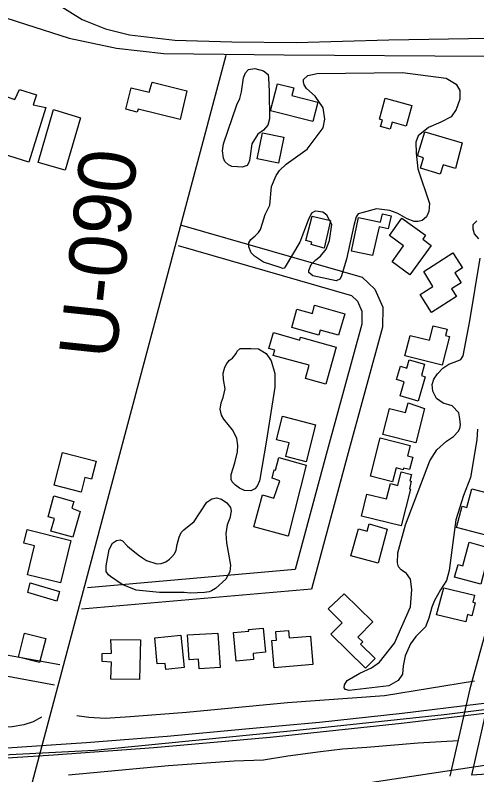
# Model space of a CAD drawing. Extents: x 3567028 to 3605064, y 510945 to 536587.
# Drawn here: x 3595158 to 3595827, y 520355 to 521455 of the extents above; entities that cross this region are included whole.
import ezdxf

# ---------------------------------------------------------------- set-up
doc = ezdxf.new("R2010")
doc.units = 0
for name, color, linetype in [('V-BLDG-OTLN', 7, 'Continuous'), ('V-LEVE-TOET', 7, 'Continuous'), ('V-RAIL-TRAK', 7, 'Continuous'), ('V-RIVR-RANG-IDEN', 7, 'Continuous'), ('V-ROAD-CNTR', 7, 'Continuous'), ('V-SITE-VEGE', 7, 'Continuous'), ('V-TOPO-SHOR', 7, 'Continuous'), ('V-UTIL-LINE', 7, 'Continuous')]:
    doc.layers.add(name, color=color, linetype=linetype)

msp = doc.modelspace()

# ---------------------------------------------------------------- linework, layer by layer
at = {"layer": 'V-BLDG-OTLN'}
for points in [[(3595397.2, 521304.1), (3595336, 521319.1), (3595334.9, 521314.7), (3595318.4, 521318.8), (3595325.9, 521349.7), (3595352.1, 521343.5), (3595356.3, 521358.2), (3595406.8, 521345.4)], [(3595202.3, 521321.4), (3595177.9, 521242.4), (3595119.4, 521260.5), (3595143.4, 521337.7), (3595157.8, 521333.2), (3595164.2, 521347.6), (3595188.9, 521339.8), (3595184.2, 521325.5)], [(3595558.9, 521338.6), (3595596.3, 521329), (3595589.1, 521301.1), (3595527.8, 521316.8), (3595537.9, 521355.9), (3595561.5, 521349.9)], [(3595685.4, 521304.3), (3595693.8, 521334.8), (3595732.4, 521324.3), (3595724.3, 521294.6), (3595703.8, 521300.1), (3595701, 521290), (3595687.1, 521293.8), (3595690.2, 521302.9)], [(3595213.7, 521318.3), (3595252.5, 521306.3), (3595230.4, 521230.6), (3595191.4, 521241.9)], [(3595546.9, 521278.3), (3595539.3, 521240.7), (3595508.6, 521247), (3595516.4, 521284.9)], [(3595805.1, 521270.1), (3595795.7, 521233), (3595777.6, 521238.4), (3595773.6, 521225.1), (3595744.9, 521233.6), (3595749.4, 521248.7), (3595740.8, 521251.3), (3595751.2, 521286.2)], [(3595587.9, 521164.2), (3595614.5, 521157.7), (3595605.7, 521117.9), (3595586.8, 521122.8), (3595587.7, 521126.4), (3595578.8, 521128.7)], [(3595675.7, 521107), (3595644.9, 521113.3), (3595655, 521162.1), (3595687.3, 521155.4), (3595689.8, 521167.2), (3595702.4, 521164.6), (3595698.4, 521145.8), (3595685.2, 521148.6)], [(3595760.3, 521121.6), (3595729.7, 521079.1), (3595703.8, 521097.8), (3595720.6, 521121.1), (3595700, 521136), (3595718.1, 521161), (3595752.3, 521136.3), (3595748.2, 521130.7)], [(3595749.7, 521083.9), (3595792, 521110.9), (3595805.8, 521089.2), (3595794.7, 521082), (3595803.8, 521067.7), (3595789.7, 521058.7), (3595796.9, 521047.6), (3595760.9, 521024.6), (3595744.3, 521050.5), (3595762.9, 521062.3)], [(3595591.4, 521035.2), (3595635.3, 521022.8), (3595626.5, 520991.5), (3595599.9, 520999), (3595597.8, 520991.5), (3595558.5, 521002.7), (3595566, 521029.4), (3595588.5, 521023.1)], [(3595571.3, 520988.7), (3595622.7, 520974.5), (3595608, 520921), (3595578.4, 520929.1), (3595583.6, 520948.2), (3595531.9, 520962.4), (3595534, 520970), (3595525.3, 520972.5), (3595532.2, 520995.6), (3595570.4, 520984.5)], [(3595722.3, 520961.7), (3595729.9, 520991.4), (3595758, 520984.3), (3595763.4, 521005.4), (3595783.7, 521000.3), (3595781.4, 520991.3), (3595786.8, 520989.9), (3595776.2, 520948.3)], [(3595741.7, 520896.4), (3595715.6, 520903.9), (3595721.4, 520924.1), (3595710.3, 520927.4), (3595715.9, 520946.8), (3595725.3, 520944.1), (3595728.8, 520956.2), (3595751, 520949.7), (3595746.2, 520933.4), (3595751.7, 520931.5)], [(3595751, 520885.6), (3595738.1, 520835.8), (3595690.6, 520848.1), (3595700.3, 520885.7), (3595723.4, 520879.7), (3595727.1, 520893.8)], [(3595592.9, 520861.7), (3595579.5, 520808.5), (3595549.9, 520815.9), (3595554.9, 520835.8), (3595536.5, 520840.4), (3595545.1, 520874.2)], [(3595686.8, 520843.1), (3595730, 520832), (3595726.2, 520817.1), (3595733.7, 520815.1), (3595729, 520797), (3595720.6, 520799.1), (3595720, 520796.8), (3595709.8, 520799.5), (3595704.5, 520779.2), (3595672.7, 520787.4)], [(3595226.7, 520821.8), (3595275.2, 520809.4), (3595268.4, 520783.1), (3595259, 520785.5), (3595253.7, 520764.5), (3595214.5, 520774.5)], [(3595579.5, 520803.3), (3595553.2, 520700.9), (3595503.7, 520714.1), (3595516.1, 520760.3), (3595532.8, 520755.9), (3595541.5, 520780.7), (3595530.2, 520784.5), (3595533.2, 520796.9), (3595534.9, 520796.4), (3595539.7, 520814.4)], [(3595716.8, 520715.5), (3595659.4, 520729.4), (3595667.3, 520761.7), (3595695.9, 520754.7), (3595701.4, 520776.9), (3595712.4, 520774.2), (3595717.2, 520793.6), (3595731.8, 520790.1), (3595729.5, 520781), (3595731.6, 520780.5), (3595728.9, 520769.3), (3595730.7, 520768.9)], [(3595856.6, 520759.6), (3595841.4, 520701.5), (3595797.2, 520713), (3595805.3, 520744), (3595812.3, 520742.2), (3595819.4, 520769.3)], [(3595252.2, 520736.4), (3595241.6, 520699), (3595209.7, 520708.1), (3595214.9, 520726.1), (3595205.7, 520728.7), (3595214.3, 520759.1), (3595242.9, 520751), (3595240.1, 520741.2)], [(3595238.7, 520694.4), (3595223.5, 520632.9), (3595175.8, 520644.7), (3595186.2, 520686.6), (3595170.7, 520690.4), (3595175.6, 520710.3)], [(3595696.9, 520710.8), (3595683.6, 520661.7), (3595644.3, 520672.4), (3595655, 520711.4), (3595667.9, 520707.9), (3595670.8, 520718.5)], [(3595846.1, 520683.3), (3595832.5, 520631.1), (3595794.4, 520641.1), (3595799.3, 520659.6), (3595806.4, 520657.8), (3595815.3, 520692)], [(3595179.6, 520633), (3595222.4, 520620.5), (3595218.3, 520606.7), (3595176.5, 520618.9)], [(3595768.3, 520586.7), (3595778.8, 520625.9), (3595823.4, 520615.2), (3595821, 520605), (3595824, 520604.3), (3595819.5, 520585.5), (3595813.2, 520587), (3595810.7, 520576.5)], [(3595634.6, 520617.2), (3595675.9, 520576.8), (3595654.2, 520554.6), (3595661.4, 520547.5), (3595658.2, 520544.3), (3595679.4, 520523.5), (3595665.5, 520509.4), (3595615.3, 520558.6), (3595631.7, 520575.3), (3595611.3, 520595.3)], [(3595517.1, 520567.6), (3595520.4, 520532.6), (3595502.6, 520530.9), (3595503.4, 520522), (3595478.1, 520519.6), (3595474.2, 520561), (3595496.4, 520563.1), (3595496.1, 520565.5)], [(3595171.8, 520560.4), (3595202.5, 520552.5), (3595193.4, 520517.5), (3595162.7, 520525.5)], [(3595398, 520557.5), (3595403, 520510.5), (3595376.1, 520507.7), (3595375.2, 520516.4), (3595363.8, 520516), (3595360.1, 520553.5)], [(3595451.4, 520560.3), (3595454.9, 520510.6), (3595424.6, 520508.5), (3595423.6, 520522.5), (3595410.2, 520521.5), (3595407.6, 520557.8)], [(3595589.3, 520514.9), (3595533.2, 520510.2), (3595529.9, 520549.6), (3595536.7, 520550.1), (3595535.6, 520562.6), (3595553.8, 520564.1), (3595554.7, 520553.6), (3595585.8, 520556.1)], [(3595296.4, 520551.2), (3595339.4, 520550.4), (3595338.3, 520492.9), (3595296.6, 520493.4), (3595297.6, 520518), (3595283.9, 520519.1), (3595284.2, 520531), (3595297.6, 520531.4)]]:
    msp.add_lwpolyline(points, close=True, dxfattribs=at)
at = {"layer": 'V-LEVE-TOET'}
msp.add_lwpolyline([(3595215.7, 521473.5), (3595255.3, 521448.8), (3595288.9, 521435.4), (3595323.8, 521426.8), (3595389.5, 521419.1), (3595471.9, 521416.5), (3595565.2, 521415.7), (3595699, 521419.4), (3595843.4, 521421.7), (3596018.5, 521419.9), (3596070.1, 521415.9), (3596123.3, 521410), (3596192.2, 521406.2), (3596326.6, 521407.3), (3596379.8, 521406), (3596449.1, 521410.2), (3596521.1, 521420.5), (3596586.9, 521424.2)], dxfattribs=at)
at = {"layer": 'V-RAIL-TRAK'}
for points in [[(3594339.9, 520372.2), (3594461.8, 520371.9), (3594600.9, 520373.4), (3594702.8, 520375.9), (3594772.3, 520378), (3594919.2, 520382.4), (3595028.5, 520387.9), (3595132.1, 520393.4), (3595217.4, 520398.8), (3595260.8, 520402.1), (3595378.1, 520411.2), (3595491.8, 520421.5), (3595598.6, 520431.3), (3595718.4, 520444.5), (3595829.2, 520457.8), (3595841.3, 520459.5), (3595887.4, 520465.2), (3596037.2, 520485.6), (3596163, 520503.9), (3596309.6, 520527.1), (3596426, 520547.7), (3596556.7, 520571.5)], [(3596557.5, 520556.7), (3596410.2, 520529.8), (3596261.8, 520504.3), (3596147.6, 520486.7), (3595968.5, 520460.4), (3595837.9, 520443.8), (3595717.4, 520429.4), (3595527.4, 520409.1), (3595359, 520394.4), (3595213.7, 520383.7), (3595072.1, 520374.3), (3594925.7, 520367.1), (3594745.6, 520360.9), (3594563.4, 520357), (3594367, 520356.1), (3594235.3, 520357.2)]]:
    msp.add_lwpolyline(points, dxfattribs=at)
at = {"layer": 'V-ROAD-CNTR'}
for points in [[(3594261.4, 520359), (3594395.2, 520360.1), (3594656.7, 520361.9), (3594864.7, 520371.5), (3595065.1, 520380.1), (3595273.1, 520390.7), (3595565.7, 520419.6), (3595779.1, 520442.4), (3595914.6, 520459.5), (3596208.4, 520503.1), (3596513.9, 520553.8), (3596802.8, 520614.7), (3597128.1, 520688.2), (3597506.6, 520779.7), (3597772.6, 520851.8), (3598096.1, 520935.2), (3598568.7, 521055.7), (3598920.8, 521144.4), (3599299, 521242.4), (3600064.8, 521437.5), (3600622.7, 521576.9), (3601076.2, 521691.5), (3601534, 521807.1)], [(3593868.7, 521507), (3594352.6, 521504.1), (3594731.7, 521496.8), (3594902.3, 521494.4), (3594982.5, 521487.7), (3595039.8, 521481.2), (3595102.1, 521464.7), (3595173.3, 521441.9), (3595236.4, 521421.8), (3595304.9, 521407.2), (3595373.3, 521399.7), (3595547.7, 521397.7), (3595838.8, 521395.9), (3595993.5, 521394.7), (3596167.7, 521391.6), (3596317.9, 521392.5), (3596445.2, 521395.6), (3596824.1, 521403.4)], [(3595463.1, 521396.6), (3595147.4, 520212), (3594866.4, 519105.2)], [(3596058.6, 521391.3), (3596052.9, 521319.5), (3595950.3, 520950.7), (3595855.5, 520621.6), (3595816.4, 520479.7), (3595787.4, 520352.9)], [(3595398.8, 521151.2), (3595660.7, 521075.9), (3595679, 521058.4), (3595690.3, 521032.5), (3595689.8, 521003.4), (3595638.9, 520816.2), (3595587.2, 520624.1), (3595254, 520595.1)], [(3595394, 521121.4), (3595645.3, 521049.1), (3595653.9, 521040.9), (3595660.2, 521026.5), (3595659.9, 521007.6), (3595609.9, 520824), (3595563.7, 520652.2), (3595262.6, 520625.9)], [(3594581.8, 520651), (3594632, 520638.8), (3594842.7, 520571.3), (3594978.5, 520529.6), (3595102.5, 520506.1), (3595215.2, 520485.6)], [(3594905.4, 520583.4), (3594985.8, 520558.7), (3595108, 520535.5), (3595222.9, 520514.7)], [(3595863.5, 520537.7), (3595845.5, 520472.4), (3595818.7, 520354.8)], [(3595801.9, 519202.8), (3595809.9, 519239.4), (3595861, 519412.4), (3595928.7, 519681.2), (3595980.6, 519877), (3596044.2, 520096.9), (3596080.1, 520246.4), (3596116.3, 520391.9), (3595856.3, 520357.1), (3595818.7, 520354.8)]]:
    msp.add_lwpolyline(points, dxfattribs=at)
at = {"layer": 'V-SITE-VEGE'}
for points in [[(3595480.2, 521235.6), (3595471.8, 521236.1), (3595467, 521238.3), (3595461.9, 521243.1), (3595459.8, 521247.9), (3595458.4, 521258.9), (3595459.6, 521268.8), (3595479.1, 521325.4), (3595483.2, 521334.6), (3595485.9, 521344.1), (3595488.6, 521364.2), (3595491.6, 521371.5), (3595496.1, 521376.6), (3595505.2, 521378), (3595517.7, 521374.6), (3595524.2, 521369), (3595524.9, 521363.9), (3595525.9, 521345.2), (3595526.2, 521305.2), (3595524, 521295.7), (3595517.7, 521288.8), (3595509.6, 521282.7), (3595501, 521268.8), (3595498.3, 521251.6), (3595497.5, 521244.6), (3595496, 521240.6), (3595493.8, 521237.3), (3595486.8, 521235.2)], [(3595549, 521090.6), (3595547.5, 521088.9), (3595545.7, 521088.5), (3595540.5, 521090.4), (3595517.9, 521097.6), (3595504.4, 521106.1), (3595499.7, 521110.9), (3595496.4, 521119.8), (3595496.5, 521125.6), (3595499.5, 521130.4), (3595505.4, 521135.4), (3595510.2, 521140.2), (3595513.5, 521144.9), (3595516.2, 521154), (3595519.9, 521166.5), (3595526.6, 521180), (3595529.1, 521207.1), (3595535.8, 521223.1), (3595541, 521230.4), (3595550.6, 521239.5), (3595580.8, 521260.9), (3595604.2, 521292.2), (3595606.5, 521304.3), (3595604.1, 521320.8), (3595592.5, 521337.7), (3595580.1, 521348.8), (3595576.5, 521354), (3595575.4, 521358.8), (3595575.8, 521362.1), (3595581.8, 521367.9), (3595595.3, 521370.7), (3595718.9, 521372.2), (3595782.2, 521364), (3595796.8, 521355.4), (3595801.9, 521346.2), (3595801.7, 521333.4), (3595796.8, 521318.4), (3595789.4, 521308.1), (3595774.5, 521300), (3595756.8, 521292.4), (3595741.8, 521280.3), (3595738.2, 521271), (3595738.5, 521255.4), (3595741.2, 521232.7), (3595757.9, 521182.6), (3595757.1, 521170.8), (3595753.5, 521162.9), (3595747.2, 521157.9), (3595741.7, 521156.4), (3595735.8, 521156.5), (3595725.6, 521160.2), (3595712.4, 521168.1), (3595700.4, 521172.2), (3595681.3, 521174.6), (3595662.2, 521169.6), (3595654.9, 521167.4), (3595651.6, 521163.1), (3595648.5, 521150.6), (3595637.8, 521101.6), (3595629.9, 521076.4), (3595628.4, 521072.7), (3595622.9, 521070.6), (3595588.9, 521077.8), (3595583.4, 521082.3), (3595583.1, 521085.6), (3595586.5, 521094), (3595593.4, 521100.9), (3595600.4, 521106.3), (3595608.2, 521116.5), (3595613.1, 521129), (3595616.6, 521152), (3595609.4, 521165.6), (3595603.5, 521169.7), (3595596.9, 521170.9), (3595592.5, 521171.3), (3595587.4, 521168.4), (3595582.2, 521158.5), (3595570.2, 521126.4)], [(3595512.5, 520783.2), (3595511.8, 520780.7), (3595508.4, 520773), (3595505.1, 520769), (3595499.2, 520766.5), (3595490, 520766.9), (3595483.1, 520770.3), (3595476.9, 520774.4), (3595472.5, 520779.5), (3595470.7, 520782.9), (3595470.8, 520790.2), (3595476, 520807), (3595479.9, 520822.8), (3595480.7, 520831.9), (3595478.9, 520842.6), (3595472.8, 520854.7), (3595460.1, 520869.9), (3595456.8, 520876.1), (3595455.1, 520884.6), (3595456.6, 520893.7), (3595459.2, 520901.4), (3595462.3, 520913.9), (3595459.8, 520927.5), (3595459.2, 520936.6), (3595461.5, 520945.4), (3595464.8, 520950.9), (3595468.5, 520955.3), (3595472.6, 520958.5), (3595478.1, 520965.4), (3595479.6, 520968.7), (3595484.1, 520972.4), (3595499.5, 520972.6), (3595510.5, 520971.8), (3595521.4, 520965.1), (3595528.6, 520954.4), (3595534, 520936.4), (3595534.2, 520916.2), (3595521.7, 520836.7)], [(3595295.9, 520642.1), (3595293, 520644.8), (3595290.1, 520649.7), (3595289.7, 520657.8), (3595294, 520681.2), (3595299, 520690.7), (3595304.7, 520694.6), (3595310.3, 520695.5), (3595313.7, 520694), (3595320.7, 520686.1), (3595326.3, 520681.2), (3595338, 520672.3), (3595348.4, 520665.6), (3595363.3, 520660.8), (3595369.4, 520661.3), (3595376.3, 520663.4), (3595381.4, 520667.3), (3595385.1, 520670.9), (3595388.8, 520675.3), (3595391.3, 520680.6), (3595392.9, 520688.7), (3595395.4, 520699.4), (3595398.6, 520706.2), (3595402.1, 520709.9), (3595417.1, 520722), (3595425.5, 520734.4), (3595435.7, 520749.7), (3595443, 520754.5), (3595449.4, 520756.2), (3595456.7, 520754.4), (3595464.7, 520748.7), (3595469.8, 520742.1), (3595471, 520736.7), (3595468.7, 520726.9), (3595465.2, 520717.2), (3595463.1, 520704.7), (3595464.3, 520690.8), (3595469.8, 520658.7), (3595468.8, 520649.2), (3595463.1, 520638.5), (3595448.3, 520624.9), (3595442.2, 520621.3), (3595439, 520620.3), (3595432.4, 520619.2), (3595412.1, 520617.9), (3595403, 520619.2), (3595367.1, 520619), (3595333.1, 520622.7), (3595313.2, 520630.9)]]:
    msp.add_lwpolyline(points, close=True, dxfattribs=at)
for points in [[(3595829.3, 521131), (3595823.2, 521138.7), (3595821.4, 521145.3), (3595821.3, 521152.1), (3595826.5, 521157.1)], [(3595827.7, 520855.8), (3595826.4, 520840.5), (3595823.7, 520822.6), (3595817.5, 520785.6), (3595807.4, 520759.4), (3595796.1, 520724.3), (3595790.3, 520680.4), (3595786.7, 520651.1), (3595782.6, 520636.5), (3595774.1, 520623.1), (3595765.5, 520607.7), (3595761.4, 520597.9), (3595756.9, 520581.8), (3595752.4, 520569.4), (3595738, 520555.3), (3595730.5, 520544.7), (3595722.7, 520527.2), (3595720, 520512.9), (3595718.8, 520500.9), (3595712.5, 520491.8), (3595699.3, 520483.8), (3595641.7, 520477.3), (3595636.2, 520478.5), (3595634.4, 520481.1), (3595634.8, 520485.5), (3595638.6, 520491.7), (3595657, 520502.5), (3595674.2, 520510), (3595685.6, 520518), (3595707.5, 520545.6), (3595730.6, 520598.2), (3595732.3, 520623.4), (3595730.6, 520638.4), (3595724.8, 520646.5), (3595717.2, 520652.1), (3595713.2, 520656.5), (3595711.8, 520662), (3595712.3, 520676.3), (3595723.2, 520717.2), (3595758.4, 520809.6), (3595768.8, 520825.6), (3595782.8, 520838.3), (3595792.8, 520845.2), (3595799.4, 520852.1), (3595801.7, 520856.8), (3595802.8, 520861.9), (3595802.1, 520870.7), (3595800.4, 520879.1), (3595791, 520889.5), (3595777.8, 520893.3), (3595768.3, 520899.9), (3595762.9, 520910.6), (3595761.9, 520920.5), (3595764.2, 520928.2), (3595769.7, 520935.8), (3595777.5, 520943.8), (3595786, 520949.6), (3595797.7, 520953.9), (3595803.2, 520956.7), (3595806.6, 520961.8), (3595816.5, 521012.3), (3595831.6, 521103.3)]]:
    msp.add_lwpolyline(points, dxfattribs=at)
at = {"layer": 'V-TOPO-SHOR'}
for points in [[(3595823.4, 520490.9), (3595692.7, 520469.5), (3595552.4, 520459.1), (3595406, 520445.3), (3595324.7, 520438.9), (3595288.6, 520436.5), (3595264.6, 520438.2), (3595247.5, 520440.6)], [(3595196.4, 520438.4), (3595184.1, 520432), (3595170.5, 520427.6), (3595153.7, 520424.4), (3595089.5, 520420.5)], [(3595235.2, 520355.2), (3595379.9, 520368.7), (3595475.2, 520375.2), (3595517.6, 520376.8), (3595552.8, 520382.7), (3595600, 520388.8), (3595632, 520392.8), (3595667.1, 520395.3), (3595741.7, 520401.2), (3595800.2, 520404.8)]]:
    msp.add_lwpolyline(points, dxfattribs=at)
at = {"layer": 'V-UTIL-LINE'}
msp.add_lwpolyline([(3595594.8, 520332.4), (3596449.3, 520461.1), (3596585, 520260.3)], dxfattribs=at)

# ---------------------------------------------------------------- texts
at = {"layer": 'V-RIVR-RANG-IDEN'}
msp.add_text('U-090', height=83, rotation=83.9713, dxfattribs=at).set_placement((3595303.7, 520955.1))

doc.saveas('drawing.dxf')
